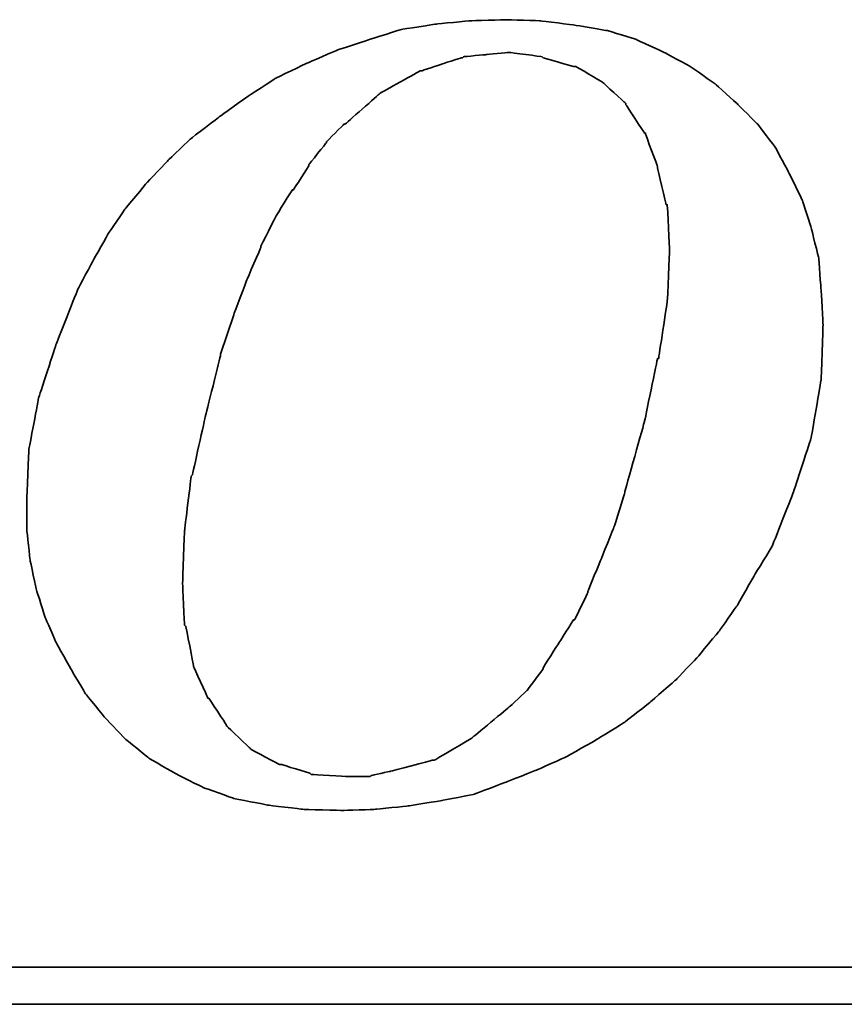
# Model space of a CAD drawing. Header units: millimetres. Extents: x -1108 to 3135, y -1596 to 860.
# Tile 318 of 649: x -741.6 to -736.51, y 98.83 to 104.91. Entities that reach past the tile are written whole.
import ezdxf

# ---------------------------------------------------------------- set-up
doc = ezdxf.new("R2010")
doc.units = ezdxf.units.MM
doc.layers.add('DIM', color=4, linetype='CONTINUOUS')
doc.layers.add('layer 1', color=7, linetype='CONTINUOUS')

# ---------------------------------------------------------------- blocks, each defined once
blk = doc.blocks.new('TBI MOTION logo(完整正式版)')
at = {"layer": 'layer 1', "color": 22, "lineweight": 35}
for points, knots in [([(35.79625, -6.98375), (35.79625, -6.98375), (36.23125, -7.43875), (36.23125, -7.43875), (36.23125, -7.43875), (36.23125, -7.43875), (36.75625, -7.87125), (36.75625, -7.87125), (36.75625, -7.87125), (36.75625, -7.87125), (37.33125, -8.20375), (37.33125, -8.20375), (37.33125, -8.20375), (37.33125, -8.20375), (37.95625, -8.51875), (37.95625, -8.51875), (37.95625, -8.51875), (37.95625, -8.51875), (38.62625, -8.75875), (38.62625, -8.75875), (38.62625, -8.75875), (38.62625, -8.75875), (39.37125, -8.90375), (39.37125, -8.90375), (39.37125, -8.90375), (39.37125, -8.90375), (40.14125, -8.99875), (40.14125, -8.99875), (40.14125, -8.99875), (40.14125, -8.99875), (41.02625, -9.02375), (41.02625, -9.02375), (41.02625, -9.02375), (41.02625, -9.02375), (41.74625, -8.99875), (41.74625, -8.99875), (41.74625, -8.99875), (41.74625, -8.99875), (42.46625, -8.92375), (42.46625, -8.92375), (42.46625, -8.92375), (42.46625, -8.92375), (43.21125, -8.80625), (43.21125, -8.80625), (43.21125, -8.80625), (43.21125, -8.80625), (43.93125, -8.66375), (43.93125, -8.66375), (43.93125, -8.66375), (43.93125, -8.66375), (44.62625, -8.39875), (44.62625, -8.39875), (44.62625, -8.39875), (44.62625, -8.39875), (45.29625, -8.13375), (45.29625, -8.13375), (45.29625, -8.13375), (45.29625, -8.13375), (45.94625, -7.84375), (45.94625, -7.84375), (45.94625, -7.84375), (45.94625, -7.84375), (46.61625, -7.46375), (46.61625, -7.46375), (46.61625, -7.46375), (46.61625, -7.46375), (47.24125, -7.07875), (47.24125, -7.07875), (47.24125, -7.07875), (47.24125, -7.07875), (47.81625, -6.62375), (47.81625, -6.62375), (47.81625, -6.62375), (47.81625, -6.62375), (48.36875, -6.14375), (48.36875, -6.14375), (48.36875, -6.14375), (48.36875, -6.14375), (48.84625, -5.64125), (48.84625, -5.64125), (48.84625, -5.64125), (48.84625, -5.64125), (49.32625, -5.06375), (49.32625, -5.06375), (49.32625, -5.06375), (49.32625, -5.06375), (49.71125, -4.51374), (49.71125, -4.51374), (49.71125, -4.51374), (49.71125, -4.51374), (50.09625, -3.83874), (50.09625, -3.83874), (50.09625, -3.83874), (50.09625, -3.83874), (50.48125, -3.21374), (50.48125, -3.21374), (50.48125, -3.21374), (50.48125, -3.21374), (50.96125, -1.99125), (50.96125, -1.99125), (50.96125, -1.99125), (50.96125, -1.99125), (51.34375, -0.81875), (51.34375, -0.81875), (51.34375, -0.81875), (51.34375, -0.81875), (51.56125, 0.45624), (51.56125, 0.45624), (51.56125, 0.45624), (51.56125, 0.45624), (51.60625, 1.67624), (51.60625, 1.67624), (51.60625, 1.67624), (51.60625, 1.67624), (51.56125, 2.44625), (51.56125, 2.44625), (51.56125, 2.44625), (51.56125, 2.44625), (51.51125, 3.14125), (51.51125, 3.14125), (51.51125, 3.14125), (51.51125, 3.14125), (51.34375, 3.81125), (51.34375, 3.81125), (51.34375, 3.81125), (51.34375, 3.81125), (51.15125, 4.41125), (51.15125, 4.41125), (51.15125, 4.41125), (51.15125, 4.41125), (50.86125, 5.01125), (50.86125, 5.01125), (50.86125, 5.01125), (50.86125, 5.01125), (50.55125, 5.58875), (50.55125, 5.58875), (50.55125, 5.58875), (50.55125, 5.58875), (50.16625, 6.09125), (50.16625, 6.09125), (50.16625, 6.09125), (50.16625, 6.09125), (49.71125, 6.54875), (49.71125, 6.54875), (49.71125, 6.54875), (49.71125, 6.54875), (49.23125, 6.98125), (49.23125, 6.98125), (49.23125, 6.98125), (49.23125, 6.98125), (48.67875, 7.36625), (48.67875, 7.36625), (48.67875, 7.36625), (48.67875, 7.36625), (48.10375, 7.67625), (48.10375, 7.67625), (48.10375, 7.67625), (48.10375, 7.67625), (47.48125, 7.96375), (47.48125, 7.96375), (47.48125, 7.96375), (47.48125, 7.96375), (46.85625, 8.15625), (46.85625, 8.15625), (46.85625, 8.15625), (46.85625, 8.15625), (46.13625, 8.27624), (46.13625, 8.27624), (46.13625, 8.27624), (46.13625, 8.27624), (45.39125, 8.37125), (45.39125, 8.37125), (45.39125, 8.37125), (45.39125, 8.37125), (44.62625, 8.39624), (44.62625, 8.39624), (44.62625, 8.39624), (44.62625, 8.39624), (43.83625, 8.37125), (43.83625, 8.37125), (43.83625, 8.37125), (43.83625, 8.37125), (43.09125, 8.30125), (43.09125, 8.30125), (43.09125, 8.30125), (43.09125, 8.30125), (42.32125, 8.18125), (42.32125, 8.18125), (42.32125, 8.18125), (42.32125, 8.18125), (41.62875, 7.96375), (41.62875, 7.96375), (41.62875, 7.96375), (41.62875, 7.96375), (40.90625, 7.72625), (40.90625, 7.72625), (40.90625, 7.72625), (40.90625, 7.72625), (40.23624, 7.43625), (40.23624, 7.43625), (40.23624, 7.43625), (40.23624, 7.43625), (39.54124, 7.10125), (39.54124, 7.10125), (39.54124, 7.10125), (39.54124, 7.10125), (38.91625, 6.69125), (38.91625, 6.69125), (38.91625, 6.69125), (38.91625, 6.69125), (38.31625, 6.26125), (38.31625, 6.26125), (38.31625, 6.26125), (38.31625, 6.26125), (37.69125, 5.78125), (37.69125, 5.78125), (37.69125, 5.78125), (37.69125, 5.78125), (37.18625, 5.30125), (37.18625, 5.30125), (37.18625, 5.30125), (37.18625, 5.30125), (36.70625, 4.79624), (36.70625, 4.79624), (36.70625, 4.79624), (36.70625, 4.79624), (36.23125, 4.22125), (36.23125, 4.22125), (36.23125, 4.22125), (36.23125, 4.22125), (35.87124, 3.69375), (35.87124, 3.69375), (35.87124, 3.69375), (35.87124, 3.69375), (35.53125, 3.09125), (35.53125, 3.09125), (35.53125, 3.09125), (35.53125, 3.09125), (35.19875, 2.47125), (35.19875, 2.47125), (35.19875, 2.47125), (35.19875, 2.47125), (34.71625, 1.24625), (34.71625, 1.24625), (34.71625, 1.24625), (34.71625, 1.24625), (34.33125, 0.06874), (34.33125, 0.06874), (34.33125, 0.06874), (34.33125, 0.06874), (34.11625, -1.07875), (34.11625, -1.07875), (34.11625, -1.07875), (34.11625, -1.07875), (34.07125, -2.15875), (34.07125, -2.15875), (34.07125, -2.15875), (34.07125, -2.15875), (34.07125, -2.85375), (34.07125, -2.85375), (34.07125, -2.85375), (34.07125, -2.85375), (34.14125, -3.50375), (34.14125, -3.50375), (34.14125, -3.50375), (34.14125, -3.50375), (34.28625, -4.17375), (34.28625, -4.17375), (34.28625, -4.17375), (34.28625, -4.17375), (34.47625, -4.77624), (34.47625, -4.77624), (34.47625, -4.77624), (34.47625, -4.77624), (34.71625, -5.32625), (34.71625, -5.32625), (34.71625, -5.32625), (34.71625, -5.32625), (35.05375, -5.92875), (35.05375, -5.92875), (35.05375, -5.92875), (35.05375, -5.92875), (35.36375, -6.45375), (35.36375, -6.45375), (35.36375, -6.45375), (35.36375, -6.45375), (35.79625, -6.98375), (35.79625, -6.98375)], [0, 0, 0, 0, 0.01388889, 0.01388889, 0.01388889, 0.0138889, 0.02777778, 0.02777778, 0.02777778, 0.02777779, 0.04166667, 0.04166667, 0.04166667, 0.04166668, 0.05555556, 0.05555556, 0.05555556, 0.05555557, 0.06944444, 0.06944444, 0.06944444, 0.06944445, 0.08333333, 0.08333333, 0.08333333, 0.08333334, 0.09722222, 0.09722222, 0.09722222, 0.09722223, 0.11111111, 0.11111111, 0.11111111, 0.11111112, 0.125, 0.125, 0.125, 0.12500001, 0.13888889, 0.13888889, 0.13888889, 0.1388889, 0.15277778, 0.15277778, 0.15277778, 0.15277779, 0.16666667, 0.16666667, 0.16666667, 0.16666668, 0.18055556, 0.18055556, 0.18055556, 0.18055557, 0.19444444, 0.19444444, 0.19444444, 0.19444445, 0.20833333, 0.20833333, 0.20833333, 0.20833334, 0.22222222, 0.22222222, 0.22222222, 0.22222223, 0.23611111, 0.23611111, 0.23611111, 0.23611112, 0.25, 0.25, 0.25, 0.25000001, 0.26388889, 0.26388889, 0.26388889, 0.2638889, 0.27777778, 0.27777778, 0.27777778, 0.27777779, 0.29166667, 0.29166667, 0.29166667, 0.29166668, 0.30555556, 0.30555556, 0.30555556, 0.30555557, 0.31944444, 0.31944444, 0.31944444, 0.31944445, 0.33333333, 0.33333333, 0.33333333, 0.33333334, 0.34722222, 0.34722222, 0.34722222, 0.34722223, 0.36111111, 0.36111111, 0.36111111, 0.36111112, 0.375, 0.375, 0.375, 0.37500001, 0.38888889, 0.38888889, 0.38888889, 0.3888889, 0.40277778, 0.40277778, 0.40277778, 0.40277779, 0.41666667, 0.41666667, 0.41666667, 0.41666668, 0.43055556, 0.43055556, 0.43055556, 0.43055557, 0.44444444, 0.44444444, 0.44444444, 0.44444445, 0.45833333, 0.45833333, 0.45833333, 0.45833334, 0.47222222, 0.47222222, 0.47222222, 0.47222223, 0.48611111, 0.48611111, 0.48611111, 0.48611112, 0.5, 0.5, 0.5, 0.50000001, 0.51388889, 0.51388889, 0.51388889, 0.5138889, 0.52777778, 0.52777778, 0.52777778, 0.52777779, 0.54166667, 0.54166667, 0.54166667, 0.54166668, 0.55555556, 0.55555556, 0.55555556, 0.55555557, 0.56944444, 0.56944444, 0.56944444, 0.56944445, 0.58333333, 0.58333333, 0.58333333, 0.58333334, 0.59722222, 0.59722222, 0.59722222, 0.59722223, 0.61111111, 0.61111111, 0.61111111, 0.61111112, 0.625, 0.625, 0.625, 0.62500001, 0.63888889, 0.63888889, 0.63888889, 0.6388889, 0.65277778, 0.65277778, 0.65277778, 0.65277779, 0.66666667, 0.66666667, 0.66666667, 0.66666668, 0.68055556, 0.68055556, 0.68055556, 0.68055557, 0.69444444, 0.69444444, 0.69444444, 0.69444445, 0.70833333, 0.70833333, 0.70833333, 0.70833334, 0.72222222, 0.72222222, 0.72222222, 0.72222223, 0.73611111, 0.73611111, 0.73611111, 0.73611112, 0.75, 0.75, 0.75, 0.75000001, 0.76388889, 0.76388889, 0.76388889, 0.7638889, 0.77777778, 0.77777778, 0.77777778, 0.77777779, 0.79166667, 0.79166667, 0.79166667, 0.79166668, 0.80555556, 0.80555556, 0.80555556, 0.80555557, 0.81944444, 0.81944444, 0.81944444, 0.81944445, 0.83333333, 0.83333333, 0.83333333, 0.83333334, 0.84722222, 0.84722222, 0.84722222, 0.84722223, 0.86111111, 0.86111111, 0.86111111, 0.86111112, 0.875, 0.875, 0.875, 0.87500001, 0.88888889, 0.88888889, 0.88888889, 0.8888889, 0.90277778, 0.90277778, 0.90277778, 0.90277779, 0.91666667, 0.91666667, 0.91666667, 0.91666668, 0.93055556, 0.93055556, 0.93055556, 0.93055557, 0.94444444, 0.94444444, 0.94444444, 0.94444445, 0.95833333, 0.95833333, 0.95833333, 0.95833334, 0.97222222, 0.97222222, 0.97222222, 0.97222223, 0.98611111, 0.98611111, 0.98611111, 0.98611112, 1, 1, 1, 1]), ([(38.33875, 1.03124), (38.33875, 1.03124), (38.62625, 1.89625), (38.62625, 1.89625), (38.62625, 1.89625), (38.62625, 1.89625), (38.91625, 2.66375), (38.91625, 2.66375), (38.91625, 2.66375), (38.91625, 2.66375), (39.22625, 3.38125), (39.22625, 3.38125), (39.22625, 3.38125), (39.22625, 3.38125), (39.22625, 3.40624), (39.22625, 3.40624), (39.22625, 3.40624), (39.22625, 3.40624), (39.56124, 4.07624), (39.56124, 4.07624), (39.56124, 4.07624), (39.56124, 4.07624), (39.92125, 4.65125), (39.92125, 4.65125), (39.92125, 4.65125), (39.92125, 4.65125), (39.94625, 4.65125), (39.94625, 4.65125), (39.94625, 4.65125), (39.94625, 4.65125), (40.28125, 5.17875), (40.28125, 5.17875), (40.28125, 5.17875), (40.28125, 5.17875), (40.28125, 5.20375), (40.28125, 5.20375), (40.28125, 5.20375), (40.28125, 5.20375), (40.66875, 5.68625), (40.66875, 5.68625), (40.66875, 5.68625), (40.66875, 5.68625), (40.66875, 5.70625), (40.66875, 5.70625), (40.66875, 5.70625), (40.66875, 5.70625), (41.05124, 6.09125), (41.05124, 6.09125), (41.05124, 6.09125), (41.05124, 6.09125), (41.07625, 6.09125), (41.07625, 6.09125), (41.07625, 6.09125), (41.07625, 6.09125), (41.84125, 6.76625), (41.84125, 6.76625), (41.84125, 6.76625), (41.84125, 6.76625), (41.86625, 6.78625), (41.86625, 6.78625), (41.86625, 6.78625), (41.86625, 6.78625), (42.73125, 7.26624), (42.73125, 7.26624), (42.73125, 7.26624), (42.73125, 7.26624), (42.75625, 7.26624), (42.75625, 7.26624), (42.75625, 7.26624), (42.75625, 7.26624), (43.18625, 7.41125), (43.18625, 7.41125), (43.18625, 7.41125), (43.18625, 7.41125), (43.64125, 7.55625), (43.64125, 7.55625), (43.64125, 7.55625), (43.64125, 7.55625), (43.66625, 7.55625), (43.66625, 7.55625), (43.66625, 7.55625), (43.66625, 7.55625), (43.69125, 7.58124), (43.69125, 7.58124), (43.69125, 7.58124), (43.69125, 7.58124), (44.19125, 7.62625), (44.19125, 7.62625), (44.19125, 7.62625), (44.19125, 7.62625), (44.67125, 7.67625), (44.67125, 7.67625), (44.67125, 7.67625), (44.67125, 7.67625), (44.69625, 7.67625), (44.69625, 7.67625), (44.69625, 7.67625), (44.69625, 7.67625), (45.41875, 7.58124), (45.41875, 7.58124), (45.41875, 7.58124), (45.41875, 7.58124), (45.44125, 7.55625), (45.44125, 7.55625), (45.44125, 7.55625), (45.44125, 7.55625), (46.11125, 7.36625), (46.11125, 7.36625), (46.11125, 7.36625), (46.11125, 7.36625), (46.13625, 7.36625), (46.13625, 7.36625), (46.13625, 7.36625), (46.13625, 7.36625), (46.15875, 7.36625), (46.15875, 7.36625), (46.15875, 7.36625), (46.15875, 7.36625), (46.73625, 7.02624), (46.73625, 7.02624), (46.73625, 7.02624), (46.73625, 7.02624), (46.76125, 7.00624), (46.76125, 7.00624), (46.76125, 7.00624), (46.76125, 7.00624), (47.24125, 6.57124), (47.24125, 6.57124), (47.24125, 6.57124), (47.24125, 6.57124), (47.26625, 6.54875), (47.26625, 6.54875), (47.26625, 6.54875), (47.26625, 6.54875), (47.26625, 6.52375), (47.26625, 6.52375), (47.26625, 6.52375), (47.26625, 6.52375), (47.67375, 5.89875), (47.67375, 5.89875), (47.67375, 5.89875), (47.67375, 5.89875), (47.69625, 5.89875), (47.69625, 5.89875), (47.69625, 5.89875), (47.69625, 5.89875), (47.69625, 5.87625), (47.69625, 5.87625), (47.69625, 5.87625), (47.69625, 5.87625), (47.96125, 5.15625), (47.96125, 5.15625), (47.96125, 5.15625), (47.96125, 5.15625), (47.96125, 5.13125), (47.96125, 5.13125), (47.96125, 5.13125), (47.96125, 5.13125), (48.15125, 4.31875), (48.15125, 4.31875), (48.15125, 4.31875), (48.15125, 4.31875), (48.17625, 4.31875), (48.17625, 4.31875), (48.17625, 4.31875), (48.17625, 4.31875), (48.17625, 4.29125), (48.17625, 4.29125), (48.17625, 4.29125), (48.17625, 4.29125), (48.22625, 3.33125), (48.22625, 3.33125), (48.22625, 3.33125), (48.22625, 3.33125), (48.22625, 3.30875), (48.22625, 3.30875), (48.22625, 3.30875), (48.22625, 3.30875), (48.17625, 2.20624), (48.17625, 2.20624), (48.17625, 2.20624), (48.17625, 2.20624), (48.17625, 2.18124), (48.17625, 2.18124), (48.17625, 2.18124), (48.17625, 2.18124), (47.98375, 0.93624), (47.98375, 0.93624), (47.98375, 0.93624), (47.98375, 0.93624), (47.96125, 0.93624), (47.96125, 0.93624), (47.96125, 0.93624), (47.96125, 0.93624), (47.67375, -0.45874), (47.67375, -0.45874), (47.67375, -0.45874), (47.67375, -0.45874), (47.24125, -1.99125), (47.24125, -1.99125), (47.24125, -1.99125), (47.24125, -1.99125), (47.24125, -2.01874), (47.24125, -2.01874), (47.24125, -2.01874), (47.24125, -2.01874), (47.00125, -2.78375), (47.00125, -2.78375), (47.00125, -2.78375), (47.00125, -2.78375), (46.71125, -3.50375), (46.71125, -3.50375), (46.71125, -3.50375), (46.71125, -3.50375), (46.42625, -4.19875), (46.42625, -4.19875), (46.42625, -4.19875), (46.42625, -4.19875), (46.42625, -4.22375), (46.42625, -4.22375), (46.42625, -4.22375), (46.42625, -4.22375), (46.13625, -4.82374), (46.13625, -4.82374), (46.13625, -4.82374), (46.13625, -4.82374), (46.11125, -4.82374), (46.11125, -4.82374), (46.11125, -4.82374), (46.11125, -4.82374), (45.77625, -5.35125), (45.77625, -5.35125), (45.77625, -5.35125), (45.77625, -5.35125), (45.44125, -5.87875), (45.44125, -5.87875), (45.44125, -5.87875), (45.44125, -5.87875), (45.44125, -5.90375), (45.44125, -5.90375), (45.44125, -5.90375), (45.44125, -5.90375), (45.10625, -6.35875), (45.10625, -6.35875), (45.10625, -6.35875), (45.10625, -6.35875), (45.08125, -6.38375), (45.08125, -6.38375), (45.08125, -6.38375), (45.08125, -6.38375), (44.69625, -6.74375), (44.69625, -6.74375), (44.69625, -6.74375), (44.69625, -6.74375), (43.88375, -7.41625), (43.88375, -7.41625), (43.88375, -7.41625), (43.88375, -7.41625), (43.85625, -7.43875), (43.85625, -7.43875), (43.85625, -7.43875), (43.85625, -7.43875), (43.04125, -7.91875), (43.04125, -7.91875), (43.04125, -7.91875), (43.04125, -7.91875), (43.01625, -7.91875), (43.01625, -7.91875), (43.01625, -7.91875), (43.01625, -7.91875), (42.99625, -7.91875), (42.99625, -7.91875), (42.99625, -7.91875), (42.99625, -7.91875), (42.08125, -8.15875), (42.08125, -8.15875), (42.08125, -8.15875), (42.08125, -8.15875), (41.65125, -8.25625), (41.65125, -8.25625), (41.65125, -8.25625), (41.65125, -8.25625), (41.62875, -8.27875), (41.62875, -8.27875), (41.62875, -8.27875), (41.62875, -8.27875), (41.60125, -8.27875), (41.60125, -8.27875), (41.60125, -8.27875), (41.60125, -8.27875), (41.12125, -8.27875), (41.12125, -8.27875), (41.12125, -8.27875), (41.12125, -8.27875), (40.35624, -8.23125), (40.35624, -8.23125), (40.35624, -8.23125), (40.35624, -8.23125), (40.33125, -8.23125), (40.33125, -8.23125), (40.33125, -8.23125), (40.33125, -8.23125), (40.30625, -8.20375), (40.30625, -8.20375), (40.30625, -8.20375), (40.30625, -8.20375), (39.68375, -8.01375), (39.68375, -8.01375), (39.68375, -8.01375), (39.68375, -8.01375), (39.66124, -8.01375), (39.66124, -8.01375), (39.66124, -8.01375), (39.66124, -8.01375), (39.63625, -8.01375), (39.63625, -8.01375), (39.63625, -8.01375), (39.63625, -8.01375), (39.01125, -7.67875), (39.01125, -7.67875), (39.01125, -7.67875), (39.01125, -7.67875), (38.98875, -7.65375), (38.98875, -7.65375), (38.98875, -7.65375), (38.98875, -7.65375), (38.48625, -7.17375), (38.48625, -7.17375), (38.48625, -7.17375), (38.48625, -7.17375), (38.45875, -7.14875), (38.45875, -7.14875), (38.45875, -7.14875), (38.45875, -7.14875), (38.45875, -7.12875), (38.45875, -7.12875), (38.45875, -7.12875), (38.45875, -7.12875), (38.07625, -6.54875), (38.07625, -6.54875), (38.07625, -6.54875), (38.07625, -6.54875), (38.05125, -6.54875), (38.05125, -6.54875), (38.05125, -6.54875), (38.05125, -6.54875), (38.05125, -6.52875), (38.05125, -6.52875), (38.05125, -6.52875), (38.05125, -6.52875), (37.74125, -5.85375), (37.74125, -5.85375), (37.74125, -5.85375), (37.74125, -5.85375), (37.74125, -5.82875), (37.74125, -5.82875), (37.74125, -5.82875), (37.74125, -5.82875), (37.57375, -4.96875), (37.57375, -4.96875), (37.57375, -4.96875), (37.57375, -4.96875), (37.54625, -4.94375), (37.54625, -4.94375), (37.54625, -4.94375), (37.54625, -4.94375), (37.50125, -4.03375), (37.50125, -4.03375), (37.50125, -4.03375), (37.50125, -4.03375), (37.50125, -4.00875), (37.50125, -4.00875), (37.50125, -4.00875), (37.50125, -4.00875), (37.54625, -2.85375), (37.54625, -2.85375), (37.54625, -2.85375), (37.54625, -2.85375), (37.69125, -1.65875), (37.69125, -1.65875), (37.69125, -1.65875), (37.69125, -1.65875), (37.71624, -1.63375), (37.71624, -1.63375), (37.71624, -1.63375), (37.71624, -1.63375), (38.00375, -0.33875), (38.00375, -0.33875), (38.00375, -0.33875), (38.00375, -0.33875), (38.33875, 1.00624), (38.33875, 1.00624), (38.33875, 1.00624), (38.33875, 1.00624), (38.33875, 1.03124), (38.33875, 1.03124)], [0, 0, 0, 0, 0.01010101, 0.01010101, 0.01010101, 0.01010102, 0.02020202, 0.02020202, 0.02020202, 0.02020203, 0.03030303, 0.03030303, 0.03030303, 0.03030304, 0.04040404, 0.04040404, 0.04040404, 0.04040405, 0.05050505, 0.05050505, 0.05050505, 0.05050506, 0.06060606, 0.06060606, 0.06060606, 0.06060607, 0.07070707, 0.07070707, 0.07070707, 0.07070708, 0.08080808, 0.08080808, 0.08080808, 0.08080809, 0.09090909, 0.09090909, 0.09090909, 0.0909091, 0.1010101, 0.1010101, 0.1010101, 0.10101011, 0.11111111, 0.11111111, 0.11111111, 0.11111112, 0.12121212, 0.12121212, 0.12121212, 0.12121213, 0.13131313, 0.13131313, 0.13131313, 0.13131314, 0.14141414, 0.14141414, 0.14141414, 0.14141415, 0.15151515, 0.15151515, 0.15151515, 0.15151516, 0.16161616, 0.16161616, 0.16161616, 0.16161617, 0.17171717, 0.17171717, 0.17171717, 0.17171718, 0.18181818, 0.18181818, 0.18181818, 0.18181819, 0.19191919, 0.19191919, 0.19191919, 0.1919192, 0.2020202, 0.2020202, 0.2020202, 0.20202021, 0.21212121, 0.21212121, 0.21212121, 0.21212122, 0.22222222, 0.22222222, 0.22222222, 0.22222223, 0.23232323, 0.23232323, 0.23232323, 0.23232324, 0.24242424, 0.24242424, 0.24242424, 0.24242425, 0.25252525, 0.25252525, 0.25252525, 0.25252526, 0.26262626, 0.26262626, 0.26262626, 0.26262627, 0.27272727, 0.27272727, 0.27272727, 0.27272728, 0.28282828, 0.28282828, 0.28282828, 0.28282829, 0.29292929, 0.29292929, 0.29292929, 0.2929293, 0.3030303, 0.3030303, 0.3030303, 0.30303031, 0.31313131, 0.31313131, 0.31313131, 0.31313132, 0.32323232, 0.32323232, 0.32323232, 0.32323233, 0.33333333, 0.33333333, 0.33333333, 0.33333334, 0.34343434, 0.34343434, 0.34343434, 0.34343435, 0.35353535, 0.35353535, 0.35353535, 0.35353536, 0.36363636, 0.36363636, 0.36363636, 0.36363637, 0.37373737, 0.37373737, 0.37373737, 0.37373738, 0.38383838, 0.38383838, 0.38383838, 0.38383839, 0.39393939, 0.39393939, 0.39393939, 0.3939394, 0.4040404, 0.4040404, 0.4040404, 0.40404041, 0.41414141, 0.41414141, 0.41414141, 0.41414142, 0.42424242, 0.42424242, 0.42424242, 0.42424243, 0.43434343, 0.43434343, 0.43434343, 0.43434344, 0.44444444, 0.44444444, 0.44444444, 0.44444445, 0.45454545, 0.45454545, 0.45454545, 0.45454546, 0.46464646, 0.46464646, 0.46464646, 0.46464647, 0.47474747, 0.47474747, 0.47474747, 0.47474748, 0.48484848, 0.48484848, 0.48484848, 0.48484849, 0.49494949, 0.49494949, 0.49494949, 0.4949495, 0.50505051, 0.50505051, 0.50505051, 0.50505052, 0.51515152, 0.51515152, 0.51515152, 0.51515153, 0.52525253, 0.52525253, 0.52525253, 0.52525254, 0.53535354, 0.53535354, 0.53535354, 0.53535355, 0.54545455, 0.54545455, 0.54545455, 0.54545456, 0.55555556, 0.55555556, 0.55555556, 0.55555557, 0.56565657, 0.56565657, 0.56565657, 0.56565658, 0.57575758, 0.57575758, 0.57575758, 0.57575759, 0.58585859, 0.58585859, 0.58585859, 0.5858586, 0.5959596, 0.5959596, 0.5959596, 0.59595961, 0.60606061, 0.60606061, 0.60606061, 0.60606062, 0.61616162, 0.61616162, 0.61616162, 0.61616163, 0.62626263, 0.62626263, 0.62626263, 0.62626264, 0.63636364, 0.63636364, 0.63636364, 0.63636365, 0.64646465, 0.64646465, 0.64646465, 0.64646466, 0.65656566, 0.65656566, 0.65656566, 0.65656567, 0.66666667, 0.66666667, 0.66666667, 0.66666668, 0.67676768, 0.67676768, 0.67676768, 0.67676769, 0.68686869, 0.68686869, 0.68686869, 0.6868687, 0.6969697, 0.6969697, 0.6969697, 0.69696971, 0.70707071, 0.70707071, 0.70707071, 0.70707072, 0.71717172, 0.71717172, 0.71717172, 0.71717173, 0.72727273, 0.72727273, 0.72727273, 0.72727274, 0.73737374, 0.73737374, 0.73737374, 0.73737375, 0.74747475, 0.74747475, 0.74747475, 0.74747476, 0.75757576, 0.75757576, 0.75757576, 0.75757577, 0.76767677, 0.76767677, 0.76767677, 0.76767678, 0.77777778, 0.77777778, 0.77777778, 0.77777779, 0.78787879, 0.78787879, 0.78787879, 0.7878788, 0.7979798, 0.7979798, 0.7979798, 0.79797981, 0.80808081, 0.80808081, 0.80808081, 0.80808082, 0.81818182, 0.81818182, 0.81818182, 0.81818183, 0.82828283, 0.82828283, 0.82828283, 0.82828284, 0.83838384, 0.83838384, 0.83838384, 0.83838385, 0.84848485, 0.84848485, 0.84848485, 0.84848486, 0.85858586, 0.85858586, 0.85858586, 0.85858587, 0.86868687, 0.86868687, 0.86868687, 0.86868688, 0.87878788, 0.87878788, 0.87878788, 0.87878789, 0.88888889, 0.88888889, 0.88888889, 0.8888889, 0.8989899, 0.8989899, 0.8989899, 0.89898991, 0.90909091, 0.90909091, 0.90909091, 0.90909092, 0.91919192, 0.91919192, 0.91919192, 0.91919193, 0.92929293, 0.92929293, 0.92929293, 0.92929294, 0.93939394, 0.93939394, 0.93939394, 0.93939395, 0.94949495, 0.94949495, 0.94949495, 0.94949496, 0.95959596, 0.95959596, 0.95959596, 0.95959597, 0.96969697, 0.96969697, 0.96969697, 0.96969698, 0.97979798, 0.97979798, 0.97979798, 0.97979799, 0.98989899, 0.98989899, 0.98989899, 0.989899, 1, 1, 1, 1]), ([(75.90875, -9.47875), (75.90875, -9.47875), (75.90875, -12.28625), (75.90875, -12.28625), (75.90875, -12.28625), (75.90875, -12.28625), (75.90875, -12.47875), (75.90875, -12.47875), (75.90875, -12.47875), (75.90875, -12.47875), (75.71625, -12.47875), (75.71625, -12.47875), (75.71625, -12.47875), (75.71625, -12.47875), (-88.32875, -12.47875), (-88.32875, -12.47875), (-88.32875, -12.47875), (-88.32875, -12.47875), (-88.32875, -13.29375), (-88.32875, -13.29375), (-88.32875, -13.29375), (-88.32875, -13.29375), (82.89125, -13.29375), (82.89125, -13.29375), (82.89125, -13.29375), (82.89125, -13.29375), (75.90875, -9.47875), (75.90875, -9.47875)], [0, 0, 0, 0, 0.14285714, 0.14285714, 0.14285714, 0.14285715, 0.28571429, 0.28571429, 0.28571429, 0.2857143, 0.42857143, 0.42857143, 0.42857143, 0.42857144, 0.57142857, 0.57142857, 0.57142857, 0.57142858, 0.71428571, 0.71428571, 0.71428571, 0.71428572, 0.85714286, 0.85714286, 0.85714286, 0.85714287, 1, 1, 1, 1])]:
    blk.add_open_spline(points, degree=3, knots=knots, dxfattribs=at)

msp = doc.modelspace()

# ---------------------------------------------------------------- block references
at = {"layer": 'DIM', "color": 7, "xscale": 0.2802190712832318, "yscale": 0.2802190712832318, "zscale": 0.2802190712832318}
msp.add_blockref('TBI MOTION logo(完整正式版)', (-751.1041, 102.5587), dxfattribs=at)

doc.saveas('drawing.dxf')
